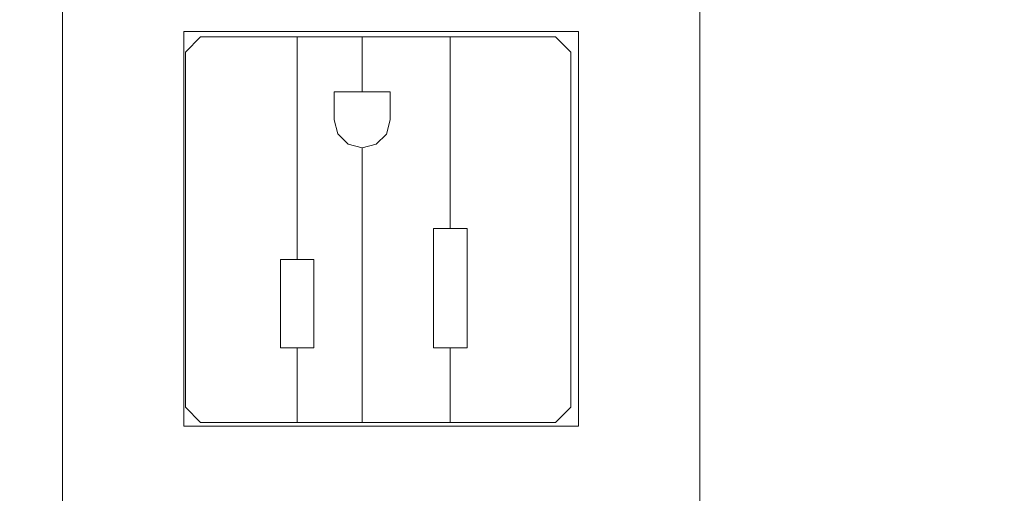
# Model space of a CAD drawing. Header units: inches. Extents: x -412 to -304, y -62 to 18.
# Tile 454 of 656: x -355.01 to -352.46, y -26 to -24.77. Entities that reach past the tile are written whole.
import ezdxf

# ---------------------------------------------------------------- set-up
doc = ezdxf.new("R2010")
doc.units = ezdxf.units.IN
doc.header["$LTSCALE"] = 32
doc.header["$MEASUREMENT"] = 0
for name, color, linetype, lineweight in [('Black', 7, 'Continuous', 18), ('Drawing', 7, 'Continuous', 18), ('GDSPowerModule-White', 7, 'Continuous', 13), ('None', 7, 'Continuous', 18), ('SolidLine', 7, 'Continuous', 15), ('Wood_1-H', 7, 'Continuous', 13)]:
    doc.layers.add(name, color=color, linetype=linetype, lineweight=lineweight)

# ---------------------------------------------------------------- blocks, each defined once
blk = doc.blocks.new('Group-20')
at = {"layer": 'Black'}
for points in [[(-34.5479, 16.5361, 28.9791), (34.5479, 16.5361, 28.9791), (34.5479, -16.5361, 28.9791), (-34.5479, -16.5361, 28.9791)], [(-34.5479, 16.5361, 27.7008), (34.5479, 16.5361, 27.7008), (34.5479, -16.5361, 27.7008), (-34.5479, -16.5361, 27.7008)]]:
    blk.add_3dface(points, dxfattribs=at)
at = {"layer": 'Wood_1-H'}
for points in [[(-35.9649, 17.9531, 28.9988), (35.9649, 17.9531, 28.9988), (35.9649, -17.9531, 28.9988), (-35.9649, -17.9531, 28.9988)], [(-35.9649, 17.9531, 28.9791), (35.9649, 17.9531, 28.9791), (35.9649, -17.9531, 28.9791), (-35.9649, -17.9531, 28.9791)]]:
    blk.add_3dface(points, dxfattribs=at)
blk = doc.blocks.new('MpHtAdjTrough-1095 (3D)')
at = {"layer": 'Black'}
for points in [[(-17.3622, 7.1567, -4.0391), (17.3622, 7.1567, -4.0391), (17.3622, 2.5997, -4.0391), (-17.3622, 2.5997, -4.0391)], [(17.3622, 7.1567, -3.9792), (-17.3622, 7.1567, -3.9792), (-17.3622, 2.62, -3.9792), (17.3622, 2.62, -3.9792)]]:
    blk.add_3dface(points, dxfattribs=at)
blk = doc.blocks.new('MP-Hardwire (3D)')
at = {"layer": 'Black'}
for points, invisible_edges in [([(-6.5722, 0.7677), (-6.7961, 0.5806), (5.4278, 0.8264)], 11), ([(5.4278, 0.7677), (5.4278, 0.8264), (-6.7961, 0.5806), (-6.7961, 0.3641)], 10), ([(0.7611, 0.8264, -1.496), (-6.5722, 0.8264, -1.496), (-6.5722, 0.8264), (5.4278, 0.8264)], 8), ([(5.4278, 0.8264), (-6.5722, 0.8264), (-6.5722, 0.7677)], 8), ([(-6.5722, 0.8264, -1.496), (-0.3216, 0.5118, -1.496), (-1.5814, 0.5118, -1.496)], 11), ([(0.702, 0.5118, -1.496), (-0.3216, 0.5118, -1.496), (-6.5722, 0.8264, -1.496), (0.7611, 0.8264, -1.496)], 10), ([(0.7611, 0.8264, -1.496), (0.7611, -0.4724, -1.496), (0.702, -0.4724, -1.496), (0.702, 0.5118, -1.496)], 11), ([(5.4278, 0.7677), (-6.8924, -0.276), (-6.8847, -0.2757)], 9), ([(-6.7975, 0.3487), (-6.8924, -0.276), (5.4278, 0.7677)], 11), ([(-6.8847, -0.2757), (5.6636, 0.3198), (5.66, 0.3267), (5.4278, 0.7677)], 13), ([(5.4278, 0.7677), (-6.7965, 0.3564), (-6.7975, 0.3487)], 9), ([(-6.7961, 0.3641), (-6.7965, 0.3564), (5.4278, 0.7677)], 10), ([(-0.3216, 0.5118, -1.496), (-0.3216, -0.4724, -1.496), (-1.5814, -0.4724, -1.496), (-1.5814, 0.5118, -1.496)], 10), ([(-0.3216, -0.4724, -1.496), (-0.3216, 0.5118, -1.496), (-0.3216, 0.5118, -0.7487), (-0.3216, -0.5118, -0.7487)], 8), ([(0.702, -0.5118, -0.7487), (0.702, 0.5118, -0.7487), (0.702, 0.5118, -1.496), (0.702, -0.4724, -1.496)], 8), ([(-6.8847, -0.2757), (5.6677, 0.3133), (5.6636, 0.3198)], 9), ([(5.6724, 0.3072), (5.6677, 0.3133), (-6.8847, -0.2757)], 10), ([(-6.8847, -0.2757), (-6.877, -0.276), (5.6776, 0.3015), (5.6724, 0.3072)], 10), ([(-6.877, -0.276), (-6.8693, -0.277), (5.6776, 0.3015)], 10), ([(5.6776, 0.3015), (-6.8693, -0.277), (-6.8618, -0.2787)], 9), ([(5.6776, 0.3015), (-6.8618, -0.2787), (-6.8544, -0.281)], 9), ([(-6.8544, -0.281), (-6.8473, -0.284), (5.6776, 0.3015)], 10), ([(-6.8473, -0.284), (-6.8404, -0.2875), (5.6776, 0.3015)], 10), ([(5.6776, 0.3015), (-6.8404, -0.2875), (-6.8339, -0.2917)], 9), ([(5.6776, 0.3015), (-6.8339, -0.2917), (-6.8278, -0.2964)], 9), ([(-6.8278, -0.2964), (-6.8221, -0.3016), (5.6776, 0.3015)], 10), ([(5.6776, 0.3015), (-6.8221, -0.3016), (-6.8169, -0.3073)], 9), ([(-6.8169, -0.3073), (-6.8122, -0.3134), (5.6776, 0.3015)], 10), ([(5.6776, 0.3015), (-6.8122, -0.3134), (-6.808, -0.3199)], 9), ([(-6.808, -0.3199), (-6.8044, -0.3268), (5.6776, 0.3015)], 10), ([(-6.8044, -0.3268), (-6.8015, -0.3339), (5.6776, 0.3015)], 10), ([(5.6776, 0.3015), (-6.8015, -0.3339), (-6.7992, -0.3413)], 9), ([(-6.7992, -0.3413), (-6.7975, -0.3489), (5.6776, 0.3015)], 10), ([(5.6776, 0.3015), (-6.7975, -0.3489), (-6.7965, -0.3565)], 9), ([(-6.7965, -0.3565), (-6.7961, -0.3642), (5.6776, 0.3015)], 10), ([(5.6833, 0.2963), (5.6776, 0.3015), (-6.7961, -0.3642), (5.7403, -0.2757)], 14), ([(5.7326, -0.276), (5.7403, -0.2757), (-6.7961, -0.3642)], 10), ([(-6.7961, -0.3642), (5.7249, -0.277), (5.7326, -0.276)], 9), ([(5.7174, -0.2787), (5.7249, -0.277), (-6.7961, -0.3642)], 10), ([(5.71, -0.281), (5.7174, -0.2787), (-6.7961, -0.3642)], 10), ([(-6.7961, -0.3642), (5.7028, -0.284), (5.71, -0.281)], 9), ([(-6.7961, -0.3642), (5.696, -0.2875), (5.7028, -0.284)], 9), ([(5.6895, -0.2917), (5.696, -0.2875), (-6.7961, -0.3642)], 10), ([(5.6833, -0.2964), (5.6895, -0.2917), (-6.7961, -0.3642)], 10), ([(-6.7961, -0.3642), (5.6776, -0.3016), (5.6833, -0.2964)], 9), ([(5.6724, -0.3073), (5.6776, -0.3016), (-6.7961, -0.3642)], 10), ([(-6.7961, -0.3642), (5.6677, -0.3134), (5.6724, -0.3073)], 9), ([(5.6636, -0.3199), (5.6677, -0.3134), (-6.7961, -0.3642)], 10), ([(-6.7961, -0.3642), (5.66, -0.3268), (5.6636, -0.3199)], 9), ([(-6.7961, -0.3642), (5.657, -0.3339), (5.66, -0.3268)], 9), ([(5.6547, -0.3413), (5.657, -0.3339), (-6.7961, -0.3642)], 10), ([(-6.7961, -0.3642), (5.653, -0.3489), (5.6547, -0.3413)], 9), ([(5.652, -0.3565), (5.653, -0.3489), (-6.7961, -0.3642)], 10), ([(5.6517, -0.3642), (5.652, -0.3565), (-6.7961, -0.3642)], 10), ([(-6.7961, -0.3642), (5.652, -0.5885), (5.6517, -0.5808)], 9), ([(-6.7961, -0.3642), (5.653, -0.5962), (5.652, -0.5885)], 9), ([(5.6517, -0.5808), (5.6517, -0.3642), (-6.7961, -0.3642)], 10), ([(-6.7961, -0.3642), (5.4278, -0.7678), (5.657, -0.6111), (5.6547, -0.6037)], 11), ([(5.6547, -0.6037), (5.653, -0.5962), (-6.7961, -0.3642)], 10), ([(5.4278, -0.7678), (-6.7961, -0.3642), (-6.5722, -0.7678)], 11), ([(-1.5814, -0.5118, -1.496), (-1.5814, -0.4724, -1.496), (-0.3216, -0.4724, -1.496), (-0.3216, -0.5118, -1.496)], 10), ([(-0.3216, -0.5118, -0.7487), (-0.3216, -0.5118, -1.496), (-0.3216, -0.4724, -1.496)], 8), ([(0.702, -0.5118, -1.496), (0.702, -0.4724, -1.496), (0.7611, -0.4724, -1.496), (0.7611, -0.8266, -1.496)], 14), ([(0.702, -0.4724, -1.496), (0.702, -0.5118, -1.496), (0.702, -0.5118, -0.7487)], 8), ([(-2.605, -0.5118, -1.496), (-1.5814, -0.5118, -1.496), (0.7611, -0.8266, -1.496), (-6.5722, -0.8266, -1.496)], 10), ([(0.7611, -0.8266, -1.496), (-1.5814, -0.5118, -1.496), (-0.3216, -0.5118, -1.496)], 11), ([(-0.3216, -0.5118, -1.496), (0.702, -0.5118, -1.496), (0.7611, -0.8266, -1.496)], 10), ([(-6.5722, -0.7678), (-6.5722, -0.8266), (5.4278, -0.8266), (5.4278, -0.7678)], 8), ([(5.4278, -0.8266), (-6.5722, -0.8266), (-6.5722, -0.8266, -1.496), (0.7611, -0.8266, -1.496)], 8)]:
    blk.add_3dface(points, dxfattribs=dict(at, invisible_edges=invisible_edges))
for points in [[(0.702, 0.5118, -0.7487), (-0.3216, 0.5118, -0.7487), (-0.3216, 0.5118, -1.496), (0.702, 0.5118, -1.496)], [(0.702, -0.5118, -0.7487), (-0.3216, -0.5118, -0.7487), (-0.3216, 0.5118, -0.7487), (0.702, 0.5118, -0.7487)], [(-0.3216, -0.5118, -0.7487), (0.702, -0.5118, -0.7487), (0.702, -0.5118, -1.496), (-0.3216, -0.5118, -1.496)]]:
    blk.add_3dface(points, dxfattribs=at)
at = {"layer": 'GDSPowerModule-White'}
for points, invisible_edges in [([(-0.273, 0.5079, -1.7047), (-0.3124, 0.4685, -1.7047), (-0.1189, 0.2613, -1.7047), (-0.273, 0.5079, -1.7047)], 14), ([(-0.273, 0.5079, -1.2047), (-0.3124, 0.4685, -1.2047), (-0.1189, 0.2613, -1.2047), (-0.273, 0.5079, -1.2047)], 14), ([(-0.273, 0.5079, -1.7047), (-0.3124, 0.4685, -1.7047), (-0.1189, 0.2613, -1.7047), (-0.273, 0.5079, -1.7047)], 14), ([(-0.273, 0.5079, -1.2047), (-0.3124, 0.4685, -1.2047), (-0.1189, 0.2613, -1.2047), (-0.273, 0.5079, -1.2047)], 14), ([(-0.273, 0.5079, -1.7047), (-0.1189, 0.2613, -1.7047), (0.1106, 0.2613, -1.7047), (-0.273, 0.5079, -1.7047)], 13), ([(0.1106, 0.2613, -1.7047), (0.6483, 0.5079, -1.7047), (-0.273, 0.5079, -1.7047), (0.1106, 0.2613, -1.7047)], 13), ([(-0.273, 0.5079, -1.2047), (-0.1189, 0.2613, -1.2047), (0.1106, 0.2613, -1.2047), (-0.273, 0.5079, -1.2047)], 13), ([(0.1106, 0.2613, -1.2047), (0.6483, 0.5079, -1.2047), (-0.273, 0.5079, -1.2047), (0.1106, 0.2613, -1.2047)], 13), ([(-0.273, 0.5079, -1.7047), (-0.1189, 0.2613, -1.7047), (0.1106, 0.2613, -1.7047), (-0.273, 0.5079, -1.7047)], 13), ([(0.1106, 0.2613, -1.7047), (0.6483, 0.5079, -1.7047), (-0.273, 0.5079, -1.7047), (0.1106, 0.2613, -1.7047)], 13), ([(-0.273, 0.5079, -1.2047), (-0.1189, 0.2613, -1.2047), (0.1106, 0.2613, -1.2047), (-0.273, 0.5079, -1.2047)], 13), ([(0.1106, 0.2613, -1.2047), (0.6483, 0.5079, -1.2047), (-0.273, 0.5079, -1.2047), (0.1106, 0.2613, -1.2047)], 13), ([(0.1106, 0.2613, -1.7047), (0.6876, 0.2181, -1.7047), (0.6483, 0.5079, -1.7047), (0.1106, 0.2613, -1.7047)], 15), ([(0.1106, 0.2613, -1.2047), (0.6876, 0.2181, -1.2047), (0.6483, 0.5079, -1.2047), (0.1106, 0.2613, -1.2047)], 15), ([(0.1106, 0.2613, -1.7047), (0.6876, 0.2181, -1.7047), (0.6483, 0.5079, -1.7047), (0.1106, 0.2613, -1.7047)], 15), ([(0.1106, 0.2613, -1.2047), (0.6876, 0.2181, -1.2047), (0.6483, 0.5079, -1.2047), (0.1106, 0.2613, -1.2047)], 15), ([(0.6876, 0.2181, -1.7047), (0.6876, 0.4685, -1.7047), (0.6483, 0.5079, -1.7047), (0.6876, 0.2181, -1.7047)], 12), ([(0.6876, 0.2181, -1.2047), (0.6876, 0.4685, -1.2047), (0.6483, 0.5079, -1.2047), (0.6876, 0.2181, -1.2047)], 12), ([(0.6876, 0.2181, -1.7047), (0.6876, 0.4685, -1.7047), (0.6483, 0.5079, -1.7047), (0.6876, 0.2181, -1.7047)], 12), ([(0.6876, 0.2181, -1.2047), (0.6876, 0.4685, -1.2047), (0.6483, 0.5079, -1.2047), (0.6876, 0.2181, -1.2047)], 12), ([(-0.3124, 0.4685, -1.7047), (-0.3124, 0.2181, -1.7047), (-0.1189, 0.2613, -1.7047), (-0.3124, 0.4685, -1.7047)], 14), ([(-0.3124, 0.4685, -1.2047), (-0.3124, 0.2181, -1.2047), (-0.1189, 0.2613, -1.2047), (-0.3124, 0.4685, -1.2047)], 14), ([(-0.3124, 0.4685, -1.7047), (-0.3124, 0.2181, -1.7047), (-0.1189, 0.2613, -1.7047), (-0.3124, 0.4685, -1.7047)], 14), ([(-0.3124, 0.4685, -1.2047), (-0.3124, 0.2181, -1.2047), (-0.1189, 0.2613, -1.2047), (-0.3124, 0.4685, -1.2047)], 14), ([(-0.3124, 0.2181, -1.7047), (-0.1189, 0.2181, -1.7047), (-0.1189, 0.2613, -1.7047), (-0.3124, 0.2181, -1.7047)], 12), ([(-0.3124, 0.2181, -1.2047), (-0.1189, 0.2181, -1.2047), (-0.1189, 0.2613, -1.2047), (-0.3124, 0.2181, -1.2047)], 12), ([(-0.3124, 0.2181, -1.7047), (-0.1189, 0.2181, -1.7047), (-0.1189, 0.2613, -1.7047), (-0.3124, 0.2181, -1.7047)], 12), ([(-0.3124, 0.2181, -1.2047), (-0.1189, 0.2181, -1.2047), (-0.1189, 0.2613, -1.2047), (-0.3124, 0.2181, -1.2047)], 12), ([(0.1106, 0.2613, -1.7047), (0.1106, 0.2181, -1.7047), (0.6876, 0.2181, -1.7047), (0.1106, 0.2613, -1.7047)], 12), ([(0.1106, 0.2613, -1.2047), (0.1106, 0.2181, -1.2047), (0.6876, 0.2181, -1.2047), (0.1106, 0.2613, -1.2047)], 12), ([(0.1106, 0.2613, -1.7047), (0.1106, 0.2181, -1.7047), (0.6876, 0.2181, -1.7047), (0.1106, 0.2613, -1.7047)], 12), ([(0.1106, 0.2613, -1.2047), (0.1106, 0.2181, -1.2047), (0.6876, 0.2181, -1.2047), (0.1106, 0.2613, -1.2047)], 12), ([(-0.1189, 0.1747, -1.7047), (-0.1189, 0.2181, -1.7047), (-0.3124, 0.2181, -1.7047), (-0.1189, 0.1747, -1.7047)], 12), ([(-0.1189, 0.1747, -1.7047), (-0.3124, 0.2181, -1.7047), (-0.3124, 0.0492, -1.7047), (-0.1189, 0.1747, -1.7047)], 13), ([(-0.1189, 0.1747, -1.2047), (-0.1189, 0.2181, -1.2047), (-0.3124, 0.2181, -1.2047), (-0.1189, 0.1747, -1.2047)], 12), ([(-0.1189, 0.1747, -1.2047), (-0.3124, 0.2181, -1.2047), (-0.3124, 0.0492, -1.2047), (-0.1189, 0.1747, -1.2047)], 13), ([(-0.1189, 0.1747, -1.7047), (-0.1189, 0.2181, -1.7047), (-0.3124, 0.2181, -1.7047), (-0.1189, 0.1747, -1.7047)], 12), ([(-0.1189, 0.1747, -1.7047), (-0.3124, 0.2181, -1.7047), (-0.3124, 0.0492, -1.7047), (-0.1189, 0.1747, -1.7047)], 13), ([(-0.1189, 0.1747, -1.2047), (-0.1189, 0.2181, -1.2047), (-0.3124, 0.2181, -1.2047), (-0.1189, 0.1747, -1.2047)], 12), ([(-0.1189, 0.1747, -1.2047), (-0.3124, 0.2181, -1.2047), (-0.3124, 0.0492, -1.2047), (-0.1189, 0.1747, -1.2047)], 13), ([(0.4365, 0.1125, -1.7047), (0.6876, 0.2181, -1.7047), (0.1106, 0.2181, -1.7047), (0.4365, 0.1125, -1.7047)], 13), ([(0.4096, 0.0859, -1.7047), (0.4365, 0.1125, -1.7047), (0.1106, 0.2181, -1.7047), (0.4096, 0.0859, -1.7047)], 14), ([(0.4096, 0.0859, -1.7047), (0.1106, 0.2181, -1.7047), (0.1106, 0.1747, -1.7047), (0.4096, 0.0859, -1.7047)], 13), ([(0.4365, 0.1125, -1.2047), (0.6876, 0.2181, -1.2047), (0.1106, 0.2181, -1.2047), (0.4365, 0.1125, -1.2047)], 13), ([(0.4096, 0.0859, -1.2047), (0.4365, 0.1125, -1.2047), (0.1106, 0.2181, -1.2047), (0.4096, 0.0859, -1.2047)], 14), ([(0.4096, 0.0859, -1.2047), (0.1106, 0.2181, -1.2047), (0.1106, 0.1747, -1.2047), (0.4096, 0.0859, -1.2047)], 13), ([(0.4365, 0.1125, -1.7047), (0.6876, 0.2181, -1.7047), (0.1106, 0.2181, -1.7047), (0.4365, 0.1125, -1.7047)], 13), ([(0.4096, 0.0859, -1.7047), (0.4365, 0.1125, -1.7047), (0.1106, 0.2181, -1.7047), (0.4096, 0.0859, -1.7047)], 14), ([(0.4096, 0.0859, -1.7047), (0.1106, 0.2181, -1.7047), (0.1106, 0.1747, -1.7047), (0.4096, 0.0859, -1.7047)], 13), ([(0.4365, 0.1125, -1.2047), (0.6876, 0.2181, -1.2047), (0.1106, 0.2181, -1.2047), (0.4365, 0.1125, -1.2047)], 13), ([(0.4096, 0.0859, -1.2047), (0.4365, 0.1125, -1.2047), (0.1106, 0.2181, -1.2047), (0.4096, 0.0859, -1.2047)], 14), ([(0.4096, 0.0859, -1.2047), (0.1106, 0.2181, -1.2047), (0.1106, 0.1747, -1.2047), (0.4096, 0.0859, -1.2047)], 13), ([(0.4365, 0.1125, -1.7047), (0.473, 0.122, -1.7047), (0.6876, 0.2181, -1.7047), (0.4365, 0.1125, -1.7047)], 14), ([(0.4365, 0.1125, -1.2047), (0.473, 0.122, -1.2047), (0.6876, 0.2181, -1.2047), (0.4365, 0.1125, -1.2047)], 14), ([(0.4365, 0.1125, -1.7047), (0.473, 0.122, -1.7047), (0.6876, 0.2181, -1.7047), (0.4365, 0.1125, -1.7047)], 14), ([(0.4365, 0.1125, -1.2047), (0.473, 0.122, -1.2047), (0.6876, 0.2181, -1.2047), (0.4365, 0.1125, -1.2047)], 14), ([(0.473, 0.122, -1.7047), (0.5455, 0.122, -1.7047), (0.6876, 0.2181, -1.7047), (0.473, 0.122, -1.7047)], 14), ([(0.473, 0.122, -1.2047), (0.5455, 0.122, -1.2047), (0.6876, 0.2181, -1.2047), (0.473, 0.122, -1.2047)], 14), ([(0.473, 0.122, -1.7047), (0.5455, 0.122, -1.7047), (0.6876, 0.2181, -1.7047), (0.473, 0.122, -1.7047)], 14), ([(0.473, 0.122, -1.2047), (0.5455, 0.122, -1.2047), (0.6876, 0.2181, -1.2047), (0.473, 0.122, -1.2047)], 14), ([(0.5455, 0.122, -1.7047), (0.6876, 0.0492, -1.7047), (0.6876, 0.2181, -1.7047), (0.5455, 0.122, -1.7047)], 13), ([(0.5455, 0.122, -1.2047), (0.6876, 0.0492, -1.2047), (0.6876, 0.2181, -1.2047), (0.5455, 0.122, -1.2047)], 13), ([(0.5455, 0.122, -1.7047), (0.6876, 0.0492, -1.7047), (0.6876, 0.2181, -1.7047), (0.5455, 0.122, -1.7047)], 13), ([(0.5455, 0.122, -1.2047), (0.6876, 0.0492, -1.2047), (0.6876, 0.2181, -1.2047), (0.5455, 0.122, -1.2047)], 13), ([(-0.3124, 0.0492, -1.7047), (0.3997, 0.0492, -1.7047), (0.1106, 0.1747, -1.7047), (-0.3124, 0.0492, -1.7047)], 14), ([(-0.3124, 0.0492, -1.7047), (0.1106, 0.1747, -1.7047), (-0.1189, 0.1747, -1.7047), (-0.3124, 0.0492, -1.7047)], 13), ([(-0.3124, 0.0492, -1.2047), (0.3997, 0.0492, -1.2047), (0.1106, 0.1747, -1.2047), (-0.3124, 0.0492, -1.2047)], 14), ([(-0.3124, 0.0492, -1.2047), (0.1106, 0.1747, -1.2047), (-0.1189, 0.1747, -1.2047), (-0.3124, 0.0492, -1.2047)], 13), ([(-0.3124, 0.0492, -1.7047), (0.3997, 0.0492, -1.7047), (0.1106, 0.1747, -1.7047), (-0.3124, 0.0492, -1.7047)], 14), ([(-0.3124, 0.0492, -1.7047), (0.1106, 0.1747, -1.7047), (-0.1189, 0.1747, -1.7047), (-0.3124, 0.0492, -1.7047)], 13), ([(-0.3124, 0.0492, -1.2047), (0.3997, 0.0492, -1.2047), (0.1106, 0.1747, -1.2047), (-0.3124, 0.0492, -1.2047)], 14), ([(-0.3124, 0.0492, -1.2047), (0.1106, 0.1747, -1.2047), (-0.1189, 0.1747, -1.2047), (-0.3124, 0.0492, -1.2047)], 13), ([(0.3996, 0.0495, -1.7047), (0.4096, 0.0859, -1.7047), (0.1106, 0.1747, -1.7047), (0.3996, 0.0495, -1.7047)], 14), ([(0.3997, 0.0492, -1.7047), (0.3996, 0.0495, -1.7047), (0.1106, 0.1747, -1.7047), (0.3997, 0.0492, -1.7047)], 14), ([(0.3996, 0.0495, -1.2047), (0.4096, 0.0859, -1.2047), (0.1106, 0.1747, -1.2047), (0.3996, 0.0495, -1.2047)], 14), ([(0.3997, 0.0492, -1.2047), (0.3996, 0.0495, -1.2047), (0.1106, 0.1747, -1.2047), (0.3997, 0.0492, -1.2047)], 14), ([(0.3996, 0.0495, -1.7047), (0.4096, 0.0859, -1.7047), (0.1106, 0.1747, -1.7047), (0.3996, 0.0495, -1.7047)], 14), ([(0.3997, 0.0492, -1.7047), (0.3996, 0.0495, -1.7047), (0.1106, 0.1747, -1.7047), (0.3997, 0.0492, -1.7047)], 14), ([(0.3996, 0.0495, -1.2047), (0.4096, 0.0859, -1.2047), (0.1106, 0.1747, -1.2047), (0.3996, 0.0495, -1.2047)], 14), ([(0.3997, 0.0492, -1.2047), (0.3996, 0.0495, -1.2047), (0.1106, 0.1747, -1.2047), (0.3997, 0.0492, -1.2047)], 14), ([(0.5455, 0.122, -1.7047), (0.5455, 0.0492, -1.7047), (0.6876, 0.0492, -1.7047), (0.5455, 0.122, -1.7047)], 12), ([(0.5455, 0.122, -1.2047), (0.5455, 0.0492, -1.2047), (0.6876, 0.0492, -1.2047), (0.5455, 0.122, -1.2047)], 12), ([(0.5455, 0.122, -1.7047), (0.5455, 0.0492, -1.7047), (0.6876, 0.0492, -1.7047), (0.5455, 0.122, -1.7047)], 12), ([(0.5455, 0.122, -1.2047), (0.5455, 0.0492, -1.2047), (0.6876, 0.0492, -1.2047), (0.5455, 0.122, -1.2047)], 12), ([(-0.3124, 0.0492, -1.7047), (-0.3124, -0.1794, -1.7047), (-0.1189, -0.1362, -1.7047), (-0.3124, 0.0492, -1.7047)], 14), ([(-0.3124, 0.0492, -1.7047), (-0.1189, -0.1362, -1.7047), (0.1905, -0.1362, -1.7047), (-0.3124, 0.0492, -1.7047)], 13), ([(0.1905, -0.1362, -1.7047), (0.3997, 0.0492, -1.7047), (-0.3124, 0.0492, -1.7047), (0.1905, -0.1362, -1.7047)], 13), ([(-0.3124, 0.0492, -1.2047), (-0.3124, -0.1794, -1.2047), (-0.1189, -0.1362, -1.2047), (-0.3124, 0.0492, -1.2047)], 14), ([(-0.3124, 0.0492, -1.2047), (-0.1189, -0.1362, -1.2047), (0.1905, -0.1362, -1.2047), (-0.3124, 0.0492, -1.2047)], 13), ([(0.1905, -0.1362, -1.2047), (0.3997, 0.0492, -1.2047), (-0.3124, 0.0492, -1.2047), (0.1905, -0.1362, -1.2047)], 13), ([(-0.3124, 0.0492, -1.7047), (-0.3124, -0.1794, -1.7047), (-0.1189, -0.1362, -1.7047), (-0.3124, 0.0492, -1.7047)], 14), ([(-0.3124, 0.0492, -1.7047), (-0.1189, -0.1362, -1.7047), (0.1905, -0.1362, -1.7047), (-0.3124, 0.0492, -1.7047)], 13), ([(0.1905, -0.1362, -1.7047), (0.3997, 0.0492, -1.7047), (-0.3124, 0.0492, -1.7047), (0.1905, -0.1362, -1.7047)], 13), ([(-0.3124, 0.0492, -1.2047), (-0.3124, -0.1794, -1.2047), (-0.1189, -0.1362, -1.2047), (-0.3124, 0.0492, -1.2047)], 14), ([(-0.3124, 0.0492, -1.2047), (-0.1189, -0.1362, -1.2047), (0.1905, -0.1362, -1.2047), (-0.3124, 0.0492, -1.2047)], 13), ([(0.1905, -0.1362, -1.2047), (0.3997, 0.0492, -1.2047), (-0.3124, 0.0492, -1.2047), (0.1905, -0.1362, -1.2047)], 13), ([(0.1905, -0.1362, -1.7047), (0.4092, 0.013, -1.7047), (0.3997, 0.0492, -1.7047), (0.1905, -0.1362, -1.7047)], 13), ([(0.1905, -0.1362, -1.2047), (0.4092, 0.013, -1.2047), (0.3997, 0.0492, -1.2047), (0.1905, -0.1362, -1.2047)], 13), ([(0.1905, -0.1362, -1.7047), (0.4092, 0.013, -1.7047), (0.3997, 0.0492, -1.7047), (0.1905, -0.1362, -1.7047)], 13), ([(0.1905, -0.1362, -1.2047), (0.4092, 0.013, -1.2047), (0.3997, 0.0492, -1.2047), (0.1905, -0.1362, -1.2047)], 13), ([(0.6876, 0.0492, -1.7047), (0.5455, 0.0492, -1.7047), (0.5455, -0.0238, -1.7047), (0.6876, 0.0492, -1.7047)], 12), ([(0.6876, -0.1794, -1.7047), (0.6876, 0.0492, -1.7047), (0.5455, -0.0238, -1.7047), (0.6876, -0.1794, -1.7047)], 14), ([(0.6876, 0.0492, -1.2047), (0.5455, 0.0492, -1.2047), (0.5455, -0.0238, -1.2047), (0.6876, 0.0492, -1.2047)], 12), ([(0.6876, -0.1794, -1.2047), (0.6876, 0.0492, -1.2047), (0.5455, -0.0238, -1.2047), (0.6876, -0.1794, -1.2047)], 14), ([(0.6876, 0.0492, -1.7047), (0.5455, 0.0492, -1.7047), (0.5455, -0.0238, -1.7047), (0.6876, 0.0492, -1.7047)], 12), ([(0.6876, -0.1794, -1.7047), (0.6876, 0.0492, -1.7047), (0.5455, -0.0238, -1.7047), (0.6876, -0.1794, -1.7047)], 14), ([(0.6876, 0.0492, -1.2047), (0.5455, 0.0492, -1.2047), (0.5455, -0.0238, -1.2047), (0.6876, 0.0492, -1.2047)], 12), ([(0.6876, -0.1794, -1.2047), (0.6876, 0.0492, -1.2047), (0.5455, -0.0238, -1.2047), (0.6876, -0.1794, -1.2047)], 14), ([(0.1905, -0.1362, -1.7047), (0.4357, -0.0138, -1.7047), (0.4092, 0.013, -1.7047), (0.1905, -0.1362, -1.7047)], 13), ([(0.1905, -0.1362, -1.2047), (0.4357, -0.0138, -1.2047), (0.4092, 0.013, -1.2047), (0.1905, -0.1362, -1.2047)], 13), ([(0.1905, -0.1362, -1.7047), (0.4357, -0.0138, -1.7047), (0.4092, 0.013, -1.7047), (0.1905, -0.1362, -1.7047)], 13), ([(0.1905, -0.1362, -1.2047), (0.4357, -0.0138, -1.2047), (0.4092, 0.013, -1.2047), (0.1905, -0.1362, -1.2047)], 13), ([(0.1905, -0.1794, -1.7047), (0.6876, -0.1794, -1.7047), (0.4357, -0.0138, -1.7047), (0.1905, -0.1794, -1.7047)], 14), ([(0.1905, -0.1362, -1.7047), (0.1905, -0.1794, -1.7047), (0.4357, -0.0138, -1.7047), (0.1905, -0.1362, -1.7047)], 14), ([(0.1905, -0.1794, -1.2047), (0.6876, -0.1794, -1.2047), (0.4357, -0.0138, -1.2047), (0.1905, -0.1794, -1.2047)], 14), ([(0.1905, -0.1362, -1.2047), (0.1905, -0.1794, -1.2047), (0.4357, -0.0138, -1.2047), (0.1905, -0.1362, -1.2047)], 14), ([(0.1905, -0.1794, -1.7047), (0.6876, -0.1794, -1.7047), (0.4357, -0.0138, -1.7047), (0.1905, -0.1794, -1.7047)], 14), ([(0.1905, -0.1362, -1.7047), (0.1905, -0.1794, -1.7047), (0.4357, -0.0138, -1.7047), (0.1905, -0.1362, -1.7047)], 14), ([(0.1905, -0.1794, -1.2047), (0.6876, -0.1794, -1.2047), (0.4357, -0.0138, -1.2047), (0.1905, -0.1794, -1.2047)], 14), ([(0.1905, -0.1362, -1.2047), (0.1905, -0.1794, -1.2047), (0.4357, -0.0138, -1.2047), (0.1905, -0.1362, -1.2047)], 14), ([(0.6876, -0.1794, -1.7047), (0.473, -0.0238, -1.7047), (0.4357, -0.0138, -1.7047), (0.6876, -0.1794, -1.7047)], 13), ([(0.6876, -0.1794, -1.2047), (0.473, -0.0238, -1.2047), (0.4357, -0.0138, -1.2047), (0.6876, -0.1794, -1.2047)], 13), ([(0.6876, -0.1794, -1.7047), (0.473, -0.0238, -1.7047), (0.4357, -0.0138, -1.7047), (0.6876, -0.1794, -1.7047)], 13), ([(0.6876, -0.1794, -1.2047), (0.473, -0.0238, -1.2047), (0.4357, -0.0138, -1.2047), (0.6876, -0.1794, -1.2047)], 13), ([(0.6876, -0.1794, -1.7047), (0.5455, -0.0238, -1.7047), (0.473, -0.0238, -1.7047), (0.6876, -0.1794, -1.7047)], 13), ([(0.6876, -0.1794, -1.2047), (0.5455, -0.0238, -1.2047), (0.473, -0.0238, -1.2047), (0.6876, -0.1794, -1.2047)], 13), ([(0.6876, -0.1794, -1.7047), (0.5455, -0.0238, -1.7047), (0.473, -0.0238, -1.7047), (0.6876, -0.1794, -1.7047)], 13), ([(0.6876, -0.1794, -1.2047), (0.5455, -0.0238, -1.2047), (0.473, -0.0238, -1.2047), (0.6876, -0.1794, -1.2047)], 13), ([(-0.3124, -0.1794, -1.7047), (-0.1189, -0.1794, -1.7047), (-0.1189, -0.1362, -1.7047), (-0.3124, -0.1794, -1.7047)], 12), ([(-0.3124, -0.1794, -1.2047), (-0.1189, -0.1794, -1.2047), (-0.1189, -0.1362, -1.2047), (-0.3124, -0.1794, -1.2047)], 12), ([(-0.3124, -0.1794, -1.7047), (-0.1189, -0.1794, -1.7047), (-0.1189, -0.1362, -1.7047), (-0.3124, -0.1794, -1.7047)], 12), ([(-0.3124, -0.1794, -1.2047), (-0.1189, -0.1794, -1.2047), (-0.1189, -0.1362, -1.2047), (-0.3124, -0.1794, -1.2047)], 12), ([(-0.1189, -0.2228, -1.7047), (-0.1189, -0.1794, -1.7047), (-0.3124, -0.1794, -1.7047), (-0.1189, -0.2228, -1.7047)], 12), ([(-0.1189, -0.2228, -1.7047), (-0.3124, -0.1794, -1.7047), (-0.3124, -0.4527, -1.7047), (-0.1189, -0.2228, -1.7047)], 13), ([(-0.1189, -0.2228, -1.2047), (-0.1189, -0.1794, -1.2047), (-0.3124, -0.1794, -1.2047), (-0.1189, -0.2228, -1.2047)], 12), ([(-0.1189, -0.2228, -1.2047), (-0.3124, -0.1794, -1.2047), (-0.3124, -0.4527, -1.2047), (-0.1189, -0.2228, -1.2047)], 13), ([(-0.1189, -0.2228, -1.7047), (-0.1189, -0.1794, -1.7047), (-0.3124, -0.1794, -1.7047), (-0.1189, -0.2228, -1.7047)], 12), ([(-0.1189, -0.2228, -1.7047), (-0.3124, -0.1794, -1.7047), (-0.3124, -0.4527, -1.7047), (-0.1189, -0.2228, -1.7047)], 13), ([(-0.1189, -0.2228, -1.2047), (-0.1189, -0.1794, -1.2047), (-0.3124, -0.1794, -1.2047), (-0.1189, -0.2228, -1.2047)], 12), ([(-0.1189, -0.2228, -1.2047), (-0.3124, -0.1794, -1.2047), (-0.3124, -0.4527, -1.2047), (-0.1189, -0.2228, -1.2047)], 13), ([(0.6876, -0.1794, -1.7047), (0.1905, -0.1794, -1.7047), (0.1905, -0.2228, -1.7047), (0.6876, -0.1794, -1.7047)], 12), ([(0.6483, -0.4921, -1.7047), (0.6876, -0.1794, -1.7047), (0.1905, -0.2228, -1.7047), (0.6483, -0.4921, -1.7047)], 15), ([(0.6876, -0.1794, -1.2047), (0.1905, -0.1794, -1.2047), (0.1905, -0.2228, -1.2047), (0.6876, -0.1794, -1.2047)], 12), ([(0.6483, -0.4921, -1.2047), (0.6876, -0.1794, -1.2047), (0.1905, -0.2228, -1.2047), (0.6483, -0.4921, -1.2047)], 15), ([(0.6876, -0.1794, -1.7047), (0.1905, -0.1794, -1.7047), (0.1905, -0.2228, -1.7047), (0.6876, -0.1794, -1.7047)], 12), ([(0.6483, -0.4921, -1.7047), (0.6876, -0.1794, -1.7047), (0.1905, -0.2228, -1.7047), (0.6483, -0.4921, -1.7047)], 15), ([(0.6876, -0.1794, -1.2047), (0.1905, -0.1794, -1.2047), (0.1905, -0.2228, -1.2047), (0.6876, -0.1794, -1.2047)], 12), ([(0.6483, -0.4921, -1.2047), (0.6876, -0.1794, -1.2047), (0.1905, -0.2228, -1.2047), (0.6483, -0.4921, -1.2047)], 15), ([(0.6483, -0.4921, -1.7047), (0.6876, -0.4527, -1.7047), (0.6876, -0.1794, -1.7047), (0.6483, -0.4921, -1.7047)], 12), ([(0.6483, -0.4921, -1.2047), (0.6876, -0.4527, -1.2047), (0.6876, -0.1794, -1.2047), (0.6483, -0.4921, -1.2047)], 12), ([(0.6483, -0.4921, -1.7047), (0.6876, -0.4527, -1.7047), (0.6876, -0.1794, -1.7047), (0.6483, -0.4921, -1.7047)], 12), ([(0.6483, -0.4921, -1.2047), (0.6876, -0.4527, -1.2047), (0.6876, -0.1794, -1.2047), (0.6483, -0.4921, -1.2047)], 12), ([(-0.1189, -0.2228, -1.7047), (-0.3124, -0.4527, -1.7047), (-0.273, -0.4921, -1.7047), (-0.1189, -0.2228, -1.7047)], 13), ([(-0.1189, -0.2228, -1.2047), (-0.3124, -0.4527, -1.2047), (-0.273, -0.4921, -1.2047), (-0.1189, -0.2228, -1.2047)], 13), ([(-0.1189, -0.2228, -1.7047), (-0.3124, -0.4527, -1.7047), (-0.273, -0.4921, -1.7047), (-0.1189, -0.2228, -1.7047)], 13), ([(-0.1189, -0.2228, -1.2047), (-0.3124, -0.4527, -1.2047), (-0.273, -0.4921, -1.2047), (-0.1189, -0.2228, -1.2047)], 13), ([(-0.273, -0.4921, -1.7047), (0.6483, -0.4921, -1.7047), (0.1905, -0.2228, -1.7047), (-0.273, -0.4921, -1.7047)], 14), ([(-0.273, -0.4921, -1.7047), (0.1905, -0.2228, -1.7047), (-0.1189, -0.2228, -1.7047), (-0.273, -0.4921, -1.7047)], 13), ([(-0.273, -0.4921, -1.2047), (0.6483, -0.4921, -1.2047), (0.1905, -0.2228, -1.2047), (-0.273, -0.4921, -1.2047)], 14), ([(-0.273, -0.4921, -1.2047), (0.1905, -0.2228, -1.2047), (-0.1189, -0.2228, -1.2047), (-0.273, -0.4921, -1.2047)], 13), ([(-0.273, -0.4921, -1.7047), (0.6483, -0.4921, -1.7047), (0.1905, -0.2228, -1.7047), (-0.273, -0.4921, -1.7047)], 14), ([(-0.273, -0.4921, -1.7047), (0.1905, -0.2228, -1.7047), (-0.1189, -0.2228, -1.7047), (-0.273, -0.4921, -1.7047)], 13), ([(-0.273, -0.4921, -1.2047), (0.6483, -0.4921, -1.2047), (0.1905, -0.2228, -1.2047), (-0.273, -0.4921, -1.2047)], 14), ([(-0.273, -0.4921, -1.2047), (0.1905, -0.2228, -1.2047), (-0.1189, -0.2228, -1.2047), (-0.273, -0.4921, -1.2047)], 13)]:
    blk.add_3dface(points, dxfattribs=dict(at, invisible_edges=invisible_edges))
for points in [[(-0.3124, 0.4685, -1.2047), (-0.3124, 0.4685, -1.7047), (-0.273, 0.5079, -1.7047), (-0.273, 0.5079, -1.2047)], [(-0.3124, 0.4685, -1.2047), (-0.3124, 0.4685, -1.7047), (-0.273, 0.5079, -1.7047), (-0.273, 0.5079, -1.2047)], [(-0.273, 0.5079, -1.2047), (-0.273, 0.5079, -1.7047), (0.6483, 0.5079, -1.7047), (0.6483, 0.5079, -1.2047)], [(-0.273, 0.5079, -1.2047), (-0.273, 0.5079, -1.7047), (0.6483, 0.5079, -1.7047), (0.6483, 0.5079, -1.2047)], [(0.6483, 0.5079, -1.2047), (0.6483, 0.5079, -1.7047), (0.6876, 0.4685, -1.7047), (0.6876, 0.4685, -1.2047)], [(0.6483, 0.5079, -1.2047), (0.6483, 0.5079, -1.7047), (0.6876, 0.4685, -1.7047), (0.6876, 0.4685, -1.2047)], [(-0.3124, 0.2181, -1.2047), (-0.3124, 0.2181, -1.7047), (-0.3124, 0.4685, -1.7047), (-0.3124, 0.4685, -1.2047)], [(-0.3124, 0.2181, -1.2047), (-0.3124, 0.2181, -1.7047), (-0.3124, 0.4685, -1.7047), (-0.3124, 0.4685, -1.2047)], [(0.6876, 0.4685, -1.2047), (0.6876, 0.4685, -1.7047), (0.6876, 0.2181, -1.7047), (0.6876, 0.2181, -1.2047)], [(0.6876, 0.4685, -1.2047), (0.6876, 0.4685, -1.7047), (0.6876, 0.2181, -1.7047), (0.6876, 0.2181, -1.2047)], [(-0.1189, 0.2613, -1.2047), (-0.1189, 0.2613, -1.7047), (-0.1189, 0.2181, -1.7047), (-0.1189, 0.2181, -1.2047)], [(0.1106, 0.2613, -1.2047), (0.1106, 0.2613, -1.7047), (-0.1189, 0.2613, -1.7047), (-0.1189, 0.2613, -1.2047)], [(-0.1189, 0.2613, -1.2047), (-0.1189, 0.2613, -1.7047), (-0.1189, 0.2181, -1.7047), (-0.1189, 0.2181, -1.2047)], [(0.1106, 0.2613, -1.2047), (0.1106, 0.2613, -1.7047), (-0.1189, 0.2613, -1.7047), (-0.1189, 0.2613, -1.2047)], [(0.1106, 0.2181, -1.2047), (0.1106, 0.2181, -1.7047), (0.1106, 0.2613, -1.7047), (0.1106, 0.2613, -1.2047)], [(0.1106, 0.2181, -1.2047), (0.1106, 0.2181, -1.7047), (0.1106, 0.2613, -1.7047), (0.1106, 0.2613, -1.2047)], [(-0.1189, 0.2181, -1.2047), (-0.1189, 0.2181, -1.7047), (-0.3124, 0.2181, -1.7047), (-0.3124, 0.2181, -1.2047)], [(-0.3124, 0.0492, -1.2047), (-0.3124, 0.0492, -1.7047), (-0.3124, 0.2181, -1.7047), (-0.3124, 0.2181, -1.2047)], [(-0.3124, 0.2181, -1.2047), (-0.3124, 0.2181, -1.7047), (-0.1189, 0.2181, -1.7047), (-0.1189, 0.2181, -1.2047)], [(-0.1189, 0.2181, -1.2047), (-0.1189, 0.2181, -1.7047), (-0.3124, 0.2181, -1.7047), (-0.3124, 0.2181, -1.2047)], [(-0.3124, 0.0492, -1.2047), (-0.3124, 0.0492, -1.7047), (-0.3124, 0.2181, -1.7047), (-0.3124, 0.2181, -1.2047)], [(-0.3124, 0.2181, -1.2047), (-0.3124, 0.2181, -1.7047), (-0.1189, 0.2181, -1.7047), (-0.1189, 0.2181, -1.2047)], [(-0.1189, 0.2181, -1.2047), (-0.1189, 0.2181, -1.7047), (-0.1189, 0.1747, -1.7047), (-0.1189, 0.1747, -1.2047)], [(-0.1189, 0.2181, -1.2047), (-0.1189, 0.2181, -1.7047), (-0.1189, 0.1747, -1.7047), (-0.1189, 0.1747, -1.2047)], [(0.6876, 0.2181, -1.2047), (0.6876, 0.2181, -1.7047), (0.1106, 0.2181, -1.7047), (0.1106, 0.2181, -1.2047)], [(0.1106, 0.2181, -1.2047), (0.1106, 0.2181, -1.7047), (0.6876, 0.2181, -1.7047), (0.6876, 0.2181, -1.2047)], [(0.1106, 0.1747, -1.2047), (0.1106, 0.1747, -1.7047), (0.1106, 0.2181, -1.7047), (0.1106, 0.2181, -1.2047)], [(0.6876, 0.2181, -1.2047), (0.6876, 0.2181, -1.7047), (0.1106, 0.2181, -1.7047), (0.1106, 0.2181, -1.2047)], [(0.1106, 0.2181, -1.2047), (0.1106, 0.2181, -1.7047), (0.6876, 0.2181, -1.7047), (0.6876, 0.2181, -1.2047)], [(0.1106, 0.1747, -1.2047), (0.1106, 0.1747, -1.7047), (0.1106, 0.2181, -1.7047), (0.1106, 0.2181, -1.2047)], [(0.6876, 0.2181, -1.2047), (0.6876, 0.2181, -1.7047), (0.6876, 0.0492, -1.7047), (0.6876, 0.0492, -1.2047)], [(0.6876, 0.2181, -1.2047), (0.6876, 0.2181, -1.7047), (0.6876, 0.0492, -1.7047), (0.6876, 0.0492, -1.2047)], [(-0.1189, 0.1747, -1.2047), (-0.1189, 0.1747, -1.7047), (0.1106, 0.1747, -1.7047), (0.1106, 0.1747, -1.2047)], [(-0.1189, 0.1747, -1.2047), (-0.1189, 0.1747, -1.7047), (0.1106, 0.1747, -1.7047), (0.1106, 0.1747, -1.2047)], [(0.4365, 0.1125, -1.2047), (0.4365, 0.1125, -1.7047), (0.4096, 0.0859, -1.7047), (0.4096, 0.0859, -1.2047)], [(0.4365, 0.1125, -1.2047), (0.4365, 0.1125, -1.7047), (0.4096, 0.0859, -1.7047), (0.4096, 0.0859, -1.2047)], [(0.473, 0.122, -1.2047), (0.473, 0.122, -1.7047), (0.4365, 0.1125, -1.7047), (0.4365, 0.1125, -1.2047)], [(0.473, 0.122, -1.2047), (0.473, 0.122, -1.7047), (0.4365, 0.1125, -1.7047), (0.4365, 0.1125, -1.2047)], [(0.5455, 0.122, -1.2047), (0.5455, 0.122, -1.7047), (0.473, 0.122, -1.7047), (0.473, 0.122, -1.2047)], [(0.5455, 0.122, -1.2047), (0.5455, 0.122, -1.7047), (0.473, 0.122, -1.7047), (0.473, 0.122, -1.2047)], [(0.5455, 0.0492, -1.2047), (0.5455, 0.0492, -1.7047), (0.5455, 0.122, -1.7047), (0.5455, 0.122, -1.2047)], [(0.5455, 0.0492, -1.2047), (0.5455, 0.0492, -1.7047), (0.5455, 0.122, -1.7047), (0.5455, 0.122, -1.2047)], [(0.4096, 0.0859, -1.2047), (0.4096, 0.0859, -1.7047), (0.3996, 0.0495, -1.7047), (0.3996, 0.0495, -1.2047)], [(0.4096, 0.0859, -1.2047), (0.4096, 0.0859, -1.7047), (0.3996, 0.0495, -1.7047), (0.3996, 0.0495, -1.2047)], [(0.3997, 0.0492, -1.2047), (0.3997, 0.0492, -1.7047), (-0.3124, 0.0492, -1.7047), (-0.3124, 0.0492, -1.2047)], [(-0.3124, -0.1794, -1.2047), (-0.3124, -0.1794, -1.7047), (-0.3124, 0.0492, -1.7047), (-0.3124, 0.0492, -1.2047)], [(-0.3124, 0.0492, -1.2047), (-0.3124, 0.0492, -1.7047), (0.3997, 0.0492, -1.7047), (0.3997, 0.0492, -1.2047)], [(0.3997, 0.0492, -1.2047), (0.3997, 0.0492, -1.7047), (-0.3124, 0.0492, -1.7047), (-0.3124, 0.0492, -1.2047)], [(-0.3124, -0.1794, -1.2047), (-0.3124, -0.1794, -1.7047), (-0.3124, 0.0492, -1.7047), (-0.3124, 0.0492, -1.2047)], [(-0.3124, 0.0492, -1.2047), (-0.3124, 0.0492, -1.7047), (0.3997, 0.0492, -1.7047), (0.3997, 0.0492, -1.2047)], [(0.3996, 0.0495, -1.2047), (0.3996, 0.0495, -1.7047), (0.3997, 0.0492, -1.7047), (0.3997, 0.0492, -1.2047)], [(0.3996, 0.0495, -1.2047), (0.3996, 0.0495, -1.7047), (0.3997, 0.0492, -1.7047), (0.3997, 0.0492, -1.2047)], [(0.3997, 0.0492, -1.2047), (0.3997, 0.0492, -1.7047), (0.4092, 0.013, -1.7047), (0.4092, 0.013, -1.2047)], [(0.3997, 0.0492, -1.2047), (0.3997, 0.0492, -1.7047), (0.4092, 0.013, -1.7047), (0.4092, 0.013, -1.2047)], [(0.6876, 0.0492, -1.2047), (0.6876, 0.0492, -1.7047), (0.5455, 0.0492, -1.7047), (0.5455, 0.0492, -1.2047)], [(0.5455, 0.0492, -1.2047), (0.5455, 0.0492, -1.7047), (0.6876, 0.0492, -1.7047), (0.6876, 0.0492, -1.2047)], [(0.5455, -0.0238, -1.2047), (0.5455, -0.0238, -1.7047), (0.5455, 0.0492, -1.7047), (0.5455, 0.0492, -1.2047)], [(0.6876, 0.0492, -1.2047), (0.6876, 0.0492, -1.7047), (0.5455, 0.0492, -1.7047), (0.5455, 0.0492, -1.2047)], [(0.5455, 0.0492, -1.2047), (0.5455, 0.0492, -1.7047), (0.6876, 0.0492, -1.7047), (0.6876, 0.0492, -1.2047)], [(0.5455, -0.0238, -1.2047), (0.5455, -0.0238, -1.7047), (0.5455, 0.0492, -1.7047), (0.5455, 0.0492, -1.2047)], [(0.6876, 0.0492, -1.2047), (0.6876, 0.0492, -1.7047), (0.6876, -0.1794, -1.7047), (0.6876, -0.1794, -1.2047)], [(0.6876, 0.0492, -1.2047), (0.6876, 0.0492, -1.7047), (0.6876, -0.1794, -1.7047), (0.6876, -0.1794, -1.2047)], [(0.4092, 0.013, -1.2047), (0.4092, 0.013, -1.7047), (0.4357, -0.0138, -1.7047), (0.4357, -0.0138, -1.2047)], [(0.4092, 0.013, -1.2047), (0.4092, 0.013, -1.7047), (0.4357, -0.0138, -1.7047), (0.4357, -0.0138, -1.2047)], [(0.4357, -0.0138, -1.2047), (0.4357, -0.0138, -1.7047), (0.473, -0.0238, -1.7047), (0.473, -0.0238, -1.2047)], [(0.4357, -0.0138, -1.2047), (0.4357, -0.0138, -1.7047), (0.473, -0.0238, -1.7047), (0.473, -0.0238, -1.2047)], [(0.473, -0.0238, -1.2047), (0.473, -0.0238, -1.7047), (0.5455, -0.0238, -1.7047), (0.5455, -0.0238, -1.2047)], [(0.473, -0.0238, -1.2047), (0.473, -0.0238, -1.7047), (0.5455, -0.0238, -1.7047), (0.5455, -0.0238, -1.2047)], [(-0.1189, -0.1362, -1.2047), (-0.1189, -0.1362, -1.7047), (-0.1189, -0.1794, -1.7047), (-0.1189, -0.1794, -1.2047)], [(0.1905, -0.1362, -1.2047), (0.1905, -0.1362, -1.7047), (-0.1189, -0.1362, -1.7047), (-0.1189, -0.1362, -1.2047)], [(-0.1189, -0.1362, -1.2047), (-0.1189, -0.1362, -1.7047), (-0.1189, -0.1794, -1.7047), (-0.1189, -0.1794, -1.2047)], [(0.1905, -0.1362, -1.2047), (0.1905, -0.1362, -1.7047), (-0.1189, -0.1362, -1.7047), (-0.1189, -0.1362, -1.2047)], [(0.1905, -0.1794, -1.2047), (0.1905, -0.1794, -1.7047), (0.1905, -0.1362, -1.7047), (0.1905, -0.1362, -1.2047)], [(0.1905, -0.1794, -1.2047), (0.1905, -0.1794, -1.7047), (0.1905, -0.1362, -1.7047), (0.1905, -0.1362, -1.2047)], [(-0.1189, -0.1794, -1.2047), (-0.1189, -0.1794, -1.7047), (-0.3124, -0.1794, -1.7047), (-0.3124, -0.1794, -1.2047)], [(-0.3124, -0.4527, -1.2047), (-0.3124, -0.4527, -1.7047), (-0.3124, -0.1794, -1.7047), (-0.3124, -0.1794, -1.2047)], [(-0.3124, -0.1794, -1.2047), (-0.3124, -0.1794, -1.7047), (-0.1189, -0.1794, -1.7047), (-0.1189, -0.1794, -1.2047)], [(-0.1189, -0.1794, -1.2047), (-0.1189, -0.1794, -1.7047), (-0.3124, -0.1794, -1.7047), (-0.3124, -0.1794, -1.2047)], [(-0.3124, -0.4527, -1.2047), (-0.3124, -0.4527, -1.7047), (-0.3124, -0.1794, -1.7047), (-0.3124, -0.1794, -1.2047)], [(-0.3124, -0.1794, -1.2047), (-0.3124, -0.1794, -1.7047), (-0.1189, -0.1794, -1.7047), (-0.1189, -0.1794, -1.2047)], [(-0.1189, -0.1794, -1.2047), (-0.1189, -0.1794, -1.7047), (-0.1189, -0.2228, -1.7047), (-0.1189, -0.2228, -1.2047)], [(-0.1189, -0.1794, -1.2047), (-0.1189, -0.1794, -1.7047), (-0.1189, -0.2228, -1.7047), (-0.1189, -0.2228, -1.2047)], [(0.6876, -0.1794, -1.2047), (0.6876, -0.1794, -1.7047), (0.1905, -0.1794, -1.7047), (0.1905, -0.1794, -1.2047)], [(0.1905, -0.1794, -1.2047), (0.1905, -0.1794, -1.7047), (0.6876, -0.1794, -1.7047), (0.6876, -0.1794, -1.2047)], [(0.1905, -0.2228, -1.2047), (0.1905, -0.2228, -1.7047), (0.1905, -0.1794, -1.7047), (0.1905, -0.1794, -1.2047)], [(0.6876, -0.1794, -1.2047), (0.6876, -0.1794, -1.7047), (0.1905, -0.1794, -1.7047), (0.1905, -0.1794, -1.2047)], [(0.1905, -0.1794, -1.2047), (0.1905, -0.1794, -1.7047), (0.6876, -0.1794, -1.7047), (0.6876, -0.1794, -1.2047)], [(0.1905, -0.2228, -1.2047), (0.1905, -0.2228, -1.7047), (0.1905, -0.1794, -1.7047), (0.1905, -0.1794, -1.2047)], [(0.6876, -0.1794, -1.2047), (0.6876, -0.1794, -1.7047), (0.6876, -0.4527, -1.7047), (0.6876, -0.4527, -1.2047)], [(0.6876, -0.1794, -1.2047), (0.6876, -0.1794, -1.7047), (0.6876, -0.4527, -1.7047), (0.6876, -0.4527, -1.2047)], [(-0.1189, -0.2228, -1.2047), (-0.1189, -0.2228, -1.7047), (0.1905, -0.2228, -1.7047), (0.1905, -0.2228, -1.2047)], [(-0.1189, -0.2228, -1.2047), (-0.1189, -0.2228, -1.7047), (0.1905, -0.2228, -1.7047), (0.1905, -0.2228, -1.2047)], [(-0.273, -0.4921, -1.2047), (-0.273, -0.4921, -1.7047), (-0.3124, -0.4527, -1.7047), (-0.3124, -0.4527, -1.2047)], [(-0.273, -0.4921, -1.2047), (-0.273, -0.4921, -1.7047), (-0.3124, -0.4527, -1.7047), (-0.3124, -0.4527, -1.2047)], [(0.6876, -0.4527, -1.2047), (0.6876, -0.4527, -1.7047), (0.6483, -0.4921, -1.7047), (0.6483, -0.4921, -1.2047)], [(0.6876, -0.4527, -1.2047), (0.6876, -0.4527, -1.7047), (0.6483, -0.4921, -1.7047), (0.6483, -0.4921, -1.2047)], [(0.6483, -0.4921, -1.2047), (0.6483, -0.4921, -1.7047), (-0.273, -0.4921, -1.7047), (-0.273, -0.4921, -1.2047)], [(0.6483, -0.4921, -1.2047), (0.6483, -0.4921, -1.7047), (-0.273, -0.4921, -1.7047), (-0.273, -0.4921, -1.2047)]]:
    blk.add_3dface(points, dxfattribs=at)
blk = doc.blocks.new('Group-23')
at = {"layer": 'None'}
blk.add_blockref('Group-20', (0, 0), dxfattribs=at)
at = {"layer": 'SolidLine', "color": 7}
blk.add_blockref('MpHtAdjTrough-1095 (3D)', (0, 0, 27.7008), dxfattribs=at)
at = {"layer": 'SolidLine', "color": 7, "rotation": 180}
blk.add_blockref('MP-Hardwire (3D)', (0, 4, 27.7008), dxfattribs=at)
blk = doc.blocks.new('MP Ht Adju Rect Table (3D)')
at = {"layer": 'None'}
blk.add_blockref('Group-23', (0, 0), dxfattribs=at)
at = {"layer": 'Drawing', "color": 0, "flags": 1}
for tag in ['Tag', 'Catalog', 'Option1', 'Option2', 'Option3', 'Option4', 'Option5', 'Option6', 'Option7', 'Option8', 'Option9', 'Option10', 'Option11', 'Option12', 'Custom', 'FinishGroup', 'Discount', 'Item2', 'Item3', 'Item6', 'Item9', 'Item10', 'Item12', 'Item13', 'Item16', 'Item19', 'Item20', 'Item21', 'Item22', 'Item23', 'Item24', 'Item25', 'Item8', 'Item18', 'Item1', 'Item4', 'Item5', 'Item7', 'Item11', 'Item14', 'Item15', 'Item17']:
    blk.add_attdef(tag, (-16.6066, -46.5306), '', height=0.00709, dxfattribs=at)

msp = doc.modelspace()

# ---------------------------------------------------------------- block references
at = {"layer": 'Drawing', "rotation": 270}
msp.add_blockref('MP Ht Adju Rect Table (3D)', (-358.0728, -25.5031), dxfattribs=at)

doc.saveas('drawing.dxf')
